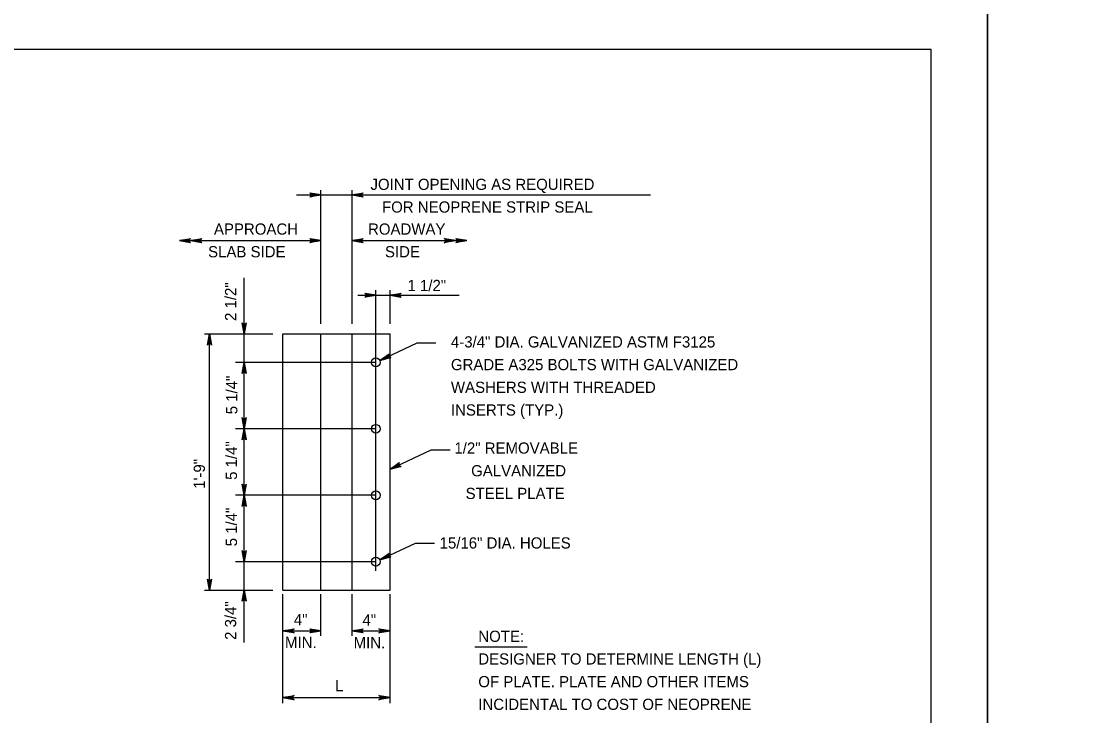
# Model space of a CAD drawing. Extents: x 636530 to 644067, y 294168 to 299122.
# Drawn here: x 640430.2 to 640715.9, y 296351.1 to 296537 of the extents above; entities that cross this region are included whole.
import ezdxf

# ---------------------------------------------------------------- set-up
doc = ezdxf.new("R2010")
doc.units = 0
doc.layers.add('1', color=7, linetype='Continuous')
doc.layers.add('PLT-BNDY', color=7, linetype='Continuous')

msp = doc.modelspace()

# ---------------------------------------------------------------- linework, layer by layer
at = {"layer": '1'}
for p, q in [((640673.78, 296529.48), (639887.78, 296529.48)), ((640673.78, 295965.48), (640673.78, 296529.48)), ((640503.8, 296490.5), (640598.61, 296490.5)), ((640510.35, 296455.98), (640510.35, 296491.81)), ((640518.73, 296455.98), (640518.73, 296491.81)), ((640472.49, 296478.27), (640510.35, 296478.27)), ((640518.73, 296478.27), (640549.43, 296478.27)), ((640489.84, 296370.66), (640489.84, 296468.28)), ((640525.08, 296389.86), (640525.08, 296464.99)), ((640528.89, 296455.98), (640528.89, 296464.99)), ((640520.28, 296463.66), (640547.4, 296463.66)), ((640479.25, 296453.31), (640497.51, 296453.31)), ((640480.54, 296384.69), (640480.54, 296453.31)), ((640500.19, 296384.69), (640500.19, 296453.31)), ((640500.19, 296453.31), (640528.89, 296453.31)), ((640510.35, 296384.69), (640510.35, 296453.31)), ((640518.73, 296384.69), (640518.73, 296453.31)), ((640528.89, 296384.69), (640528.89, 296453.31)), ((640526.16, 296446.2), (640536.11, 296450.92)), ((640536.11, 296450.92), (640541.18, 296450.92)), ((640525.08, 296445.69), (640487.49, 296445.69)), ((640525.08, 296427.9), (640487.49, 296427.9)), ((640528.89, 296417.05), (640539.92, 296422.28)), ((640539.92, 296422.28), (640544.99, 296422.28)), ((640525.08, 296410.1), (640487.49, 296410.1)), ((640526.16, 296392.81), (640535.7, 296397.26)), ((640535.7, 296397.26), (640540.77, 296397.26)), ((640525.08, 296392.31), (640487.49, 296392.31)), ((640479.25, 296384.69), (640497.51, 296384.69)), ((640500.19, 296384.69), (640528.89, 296384.69)), ((640500.19, 296354.41), (640500.19, 296383.62)), ((640510.35, 296372.43), (640510.35, 296383.62)), ((640518.73, 296372.43), (640518.73, 296383.62)), ((640528.89, 296354.41), (640528.89, 296383.62)), ((640500.19, 296373.8), (640510.35, 296373.8)), ((640518.73, 296373.8), (640528.89, 296373.8)), ((640551.54, 296369.52), (640565.55, 296369.52)), ((640500.19, 296355.92), (640528.89, 296355.92))]:
    msp.add_line(p, q, dxfattribs=at)
for points in [[(640510.35, 296490.5), (640507.37, 296489.94), (640507.48, 296490.02), (640507.6, 296490.1), (640507.66, 296490.2), (640507.72, 296490.3), (640507.73, 296490.4), (640507.75, 296490.5), (640507.73, 296490.6), (640507.72, 296490.7), (640507.66, 296490.8), (640507.6, 296490.9), (640507.48, 296490.98), (640507.37, 296491.06), (640510.35, 296490.5), (640507.48, 296490.98), (640507.6, 296490.9), (640510.35, 296490.5), (640507.66, 296490.8), (640507.72, 296490.7), (640510.35, 296490.5), (640507.73, 296490.6), (640507.75, 296490.5), (640510.35, 296490.5), (640507.73, 296490.4), (640507.72, 296490.3), (640510.35, 296490.5), (640507.66, 296490.2), (640507.6, 296490.1), (640510.35, 296490.5), (640507.48, 296490.02)], [(640518.73, 296490.5), (640521.72, 296491.06), (640521.6, 296490.98), (640521.49, 296490.9), (640521.43, 296490.8), (640521.37, 296490.7), (640521.35, 296490.6), (640521.33, 296490.5), (640521.35, 296490.4), (640521.37, 296490.3), (640521.43, 296490.2), (640521.49, 296490.1), (640521.6, 296490.02), (640521.72, 296489.94), (640518.73, 296490.5), (640521.6, 296490.02), (640521.49, 296490.1), (640518.73, 296490.5), (640521.43, 296490.2), (640521.37, 296490.3), (640518.73, 296490.5), (640521.35, 296490.4), (640521.33, 296490.5), (640518.73, 296490.5), (640521.35, 296490.6), (640521.37, 296490.7), (640518.73, 296490.5), (640521.43, 296490.8), (640521.49, 296490.9), (640518.73, 296490.5), (640521.6, 296490.98)], [(640472.49, 296478.27), (640475.47, 296478.83), (640475.36, 296478.75), (640475.24, 296478.67), (640475.19, 296478.57), (640475.13, 296478.47), (640475.11, 296478.37), (640475.09, 296478.27), (640475.11, 296478.17), (640475.13, 296478.07), (640475.19, 296477.97), (640475.24, 296477.87), (640475.36, 296477.79), (640475.47, 296477.71), (640472.49, 296478.27), (640475.36, 296477.79), (640475.24, 296477.87), (640472.49, 296478.27), (640475.19, 296477.97), (640475.13, 296478.07), (640472.49, 296478.27), (640475.11, 296478.17), (640475.09, 296478.27), (640472.49, 296478.27), (640475.11, 296478.37), (640475.13, 296478.47), (640472.49, 296478.27), (640475.19, 296478.57), (640475.24, 296478.67), (640472.49, 296478.27), (640475.36, 296478.75)], [(640475.54, 296478.27), (640478.52, 296478.83), (640478.41, 296478.75), (640478.29, 296478.67), (640478.23, 296478.57), (640478.17, 296478.47), (640478.16, 296478.37), (640478.14, 296478.27), (640478.16, 296478.17), (640478.17, 296478.07), (640478.23, 296477.97), (640478.29, 296477.87), (640478.41, 296477.79), (640478.52, 296477.71), (640475.54, 296478.27), (640478.41, 296477.79), (640478.29, 296477.87), (640475.54, 296478.27), (640478.23, 296477.97), (640478.17, 296478.07), (640475.54, 296478.27), (640478.16, 296478.17), (640478.14, 296478.27), (640475.54, 296478.27), (640478.16, 296478.37), (640478.17, 296478.47), (640475.54, 296478.27), (640478.23, 296478.57), (640478.29, 296478.67), (640475.54, 296478.27), (640478.41, 296478.75)], [(640510.35, 296478.27), (640507.37, 296477.71), (640507.48, 296477.79), (640507.6, 296477.87), (640507.66, 296477.97), (640507.72, 296478.07), (640507.73, 296478.17), (640507.75, 296478.27), (640507.73, 296478.37), (640507.72, 296478.47), (640507.66, 296478.57), (640507.6, 296478.67), (640507.48, 296478.75), (640507.37, 296478.83), (640510.35, 296478.27), (640507.48, 296478.75), (640507.6, 296478.67), (640510.35, 296478.27), (640507.66, 296478.57), (640507.72, 296478.47), (640510.35, 296478.27), (640507.73, 296478.37), (640507.75, 296478.27), (640510.35, 296478.27), (640507.73, 296478.17), (640507.72, 296478.07), (640510.35, 296478.27), (640507.66, 296477.97), (640507.6, 296477.87), (640510.35, 296478.27), (640507.48, 296477.79)], [(640518.73, 296478.27), (640521.72, 296478.83), (640521.6, 296478.75), (640521.49, 296478.67), (640521.43, 296478.57), (640521.37, 296478.47), (640521.35, 296478.37), (640521.33, 296478.27), (640521.35, 296478.17), (640521.37, 296478.07), (640521.43, 296477.97), (640521.49, 296477.87), (640521.6, 296477.79), (640521.72, 296477.71), (640518.73, 296478.27), (640521.6, 296477.79), (640521.49, 296477.87), (640518.73, 296478.27), (640521.43, 296477.97), (640521.37, 296478.07), (640518.73, 296478.27), (640521.35, 296478.17), (640521.33, 296478.27), (640518.73, 296478.27), (640521.35, 296478.37), (640521.37, 296478.47), (640518.73, 296478.27), (640521.43, 296478.57), (640521.49, 296478.67), (640518.73, 296478.27), (640521.6, 296478.75)], [(640546.38, 296478.27), (640543.4, 296477.71), (640543.51, 296477.79), (640543.63, 296477.87), (640543.69, 296477.97), (640543.75, 296478.07), (640543.76, 296478.17), (640543.78, 296478.27), (640543.76, 296478.37), (640543.75, 296478.47), (640543.69, 296478.57), (640543.63, 296478.67), (640543.51, 296478.75), (640543.4, 296478.83), (640546.38, 296478.27), (640543.51, 296478.75), (640543.63, 296478.67), (640546.38, 296478.27), (640543.69, 296478.57), (640543.75, 296478.47), (640546.38, 296478.27), (640543.76, 296478.37), (640543.78, 296478.27), (640546.38, 296478.27), (640543.76, 296478.17), (640543.75, 296478.07), (640546.38, 296478.27), (640543.69, 296477.97), (640543.63, 296477.87), (640546.38, 296478.27), (640543.51, 296477.79)], [(640549.43, 296478.27), (640546.45, 296477.71), (640546.56, 296477.79), (640546.68, 296477.87), (640546.74, 296477.97), (640546.79, 296478.07), (640546.81, 296478.17), (640546.83, 296478.27), (640546.81, 296478.37), (640546.79, 296478.47), (640546.74, 296478.57), (640546.68, 296478.67), (640546.56, 296478.75), (640546.45, 296478.83), (640549.43, 296478.27), (640546.56, 296478.75), (640546.68, 296478.67), (640549.43, 296478.27), (640546.74, 296478.57), (640546.79, 296478.47), (640549.43, 296478.27), (640546.81, 296478.37), (640546.83, 296478.27), (640549.43, 296478.27), (640546.81, 296478.17), (640546.79, 296478.07), (640549.43, 296478.27), (640546.74, 296477.97), (640546.68, 296477.87), (640549.43, 296478.27), (640546.56, 296477.79)], [(640525.08, 296463.66), (640522.1, 296463.1), (640522.22, 296463.18), (640522.33, 296463.26), (640522.39, 296463.36), (640522.45, 296463.46), (640522.47, 296463.56), (640522.48, 296463.66), (640522.47, 296463.76), (640522.45, 296463.86), (640522.39, 296463.96), (640522.33, 296464.06), (640522.22, 296464.14), (640522.1, 296464.22), (640525.08, 296463.66), (640522.22, 296464.14), (640522.33, 296464.06), (640525.08, 296463.66), (640522.39, 296463.96), (640522.45, 296463.86), (640525.08, 296463.66), (640522.47, 296463.76), (640522.48, 296463.66), (640525.08, 296463.66), (640522.47, 296463.56), (640522.45, 296463.46), (640525.08, 296463.66), (640522.39, 296463.36), (640522.33, 296463.26), (640525.08, 296463.66), (640522.22, 296463.18)], [(640528.89, 296463.66), (640531.88, 296464.22), (640531.76, 296464.14), (640531.65, 296464.06), (640531.59, 296463.96), (640531.53, 296463.86), (640531.51, 296463.76), (640531.49, 296463.66), (640531.51, 296463.56), (640531.53, 296463.46), (640531.59, 296463.36), (640531.65, 296463.26), (640531.76, 296463.18), (640531.88, 296463.1), (640528.89, 296463.66), (640531.76, 296463.18), (640531.65, 296463.26), (640528.89, 296463.66), (640531.59, 296463.36), (640531.53, 296463.46), (640528.89, 296463.66), (640531.51, 296463.56), (640531.49, 296463.66), (640528.89, 296463.66), (640531.51, 296463.76), (640531.53, 296463.86), (640528.89, 296463.66), (640531.59, 296463.96), (640531.65, 296464.06), (640528.89, 296463.66), (640531.76, 296464.14)], [(640489.84, 296453.31), (640489.28, 296456.3), (640489.36, 296456.18), (640489.44, 296456.07), (640489.54, 296456.01), (640489.64, 296455.95), (640489.74, 296455.93), (640489.84, 296455.91), (640489.94, 296455.93), (640490.04, 296455.95), (640490.14, 296456.01), (640490.24, 296456.07), (640490.32, 296456.18), (640490.4, 296456.3), (640489.84, 296453.31), (640490.32, 296456.18), (640490.24, 296456.07), (640489.84, 296453.31), (640490.14, 296456.01), (640490.04, 296455.95), (640489.84, 296453.31), (640489.94, 296455.93), (640489.84, 296455.91), (640489.84, 296453.31), (640489.74, 296455.93), (640489.64, 296455.95), (640489.84, 296453.31), (640489.54, 296456.01), (640489.44, 296456.07), (640489.84, 296453.31), (640489.36, 296456.18)], [(640480.54, 296453.31), (640481.1, 296450.33), (640481.02, 296450.44), (640480.94, 296450.56), (640480.84, 296450.62), (640480.74, 296450.68), (640480.64, 296450.7), (640480.54, 296450.71), (640480.44, 296450.7), (640480.34, 296450.68), (640480.24, 296450.62), (640480.14, 296450.56), (640480.06, 296450.44), (640479.98, 296450.33), (640480.54, 296453.31), (640480.06, 296450.44), (640480.14, 296450.56), (640480.54, 296453.31), (640480.24, 296450.62), (640480.34, 296450.68), (640480.54, 296453.31), (640480.44, 296450.7), (640480.54, 296450.71), (640480.54, 296453.31), (640480.64, 296450.7), (640480.74, 296450.68), (640480.54, 296453.31), (640480.84, 296450.62), (640480.94, 296450.56), (640480.54, 296453.31), (640481.02, 296450.44)], [(640526.16, 296446.2), (640528.61, 296447.99), (640528.55, 296447.87), (640528.48, 296447.74), (640528.46, 296447.63), (640528.45, 296447.51), (640528.48, 296447.42), (640528.51, 296447.32), (640528.57, 296447.23), (640528.63, 296447.15), (640528.72, 296447.09), (640528.82, 296447.02), (640528.96, 296447), (640529.09, 296446.98), (640526.16, 296446.2), (640528.96, 296447), (640528.82, 296447.02), (640526.16, 296446.2), (640528.72, 296447.09), (640528.63, 296447.15), (640526.16, 296446.2), (640528.57, 296447.23), (640528.51, 296447.32), (640526.16, 296446.2), (640528.48, 296447.42), (640528.45, 296447.51), (640526.16, 296446.2), (640528.46, 296447.63), (640528.48, 296447.74), (640526.16, 296446.2), (640528.55, 296447.87)], [(640489.84, 296445.69), (640490.4, 296442.71), (640490.32, 296442.82), (640490.24, 296442.94), (640490.14, 296443), (640490.04, 296443.06), (640489.94, 296443.08), (640489.84, 296443.09), (640489.74, 296443.08), (640489.64, 296443.06), (640489.54, 296443), (640489.44, 296442.94), (640489.36, 296442.82), (640489.28, 296442.71), (640489.84, 296445.69), (640489.36, 296442.82), (640489.44, 296442.94), (640489.84, 296445.69), (640489.54, 296443), (640489.64, 296443.06), (640489.84, 296445.69), (640489.74, 296443.08), (640489.84, 296443.09), (640489.84, 296445.69), (640489.94, 296443.08), (640490.04, 296443.06), (640489.84, 296445.69), (640490.14, 296443), (640490.24, 296442.94), (640489.84, 296445.69), (640490.32, 296442.82)], [(640489.84, 296427.9), (640489.28, 296430.88), (640489.36, 296430.77), (640489.44, 296430.65), (640489.54, 296430.59), (640489.64, 296430.53), (640489.74, 296430.52), (640489.84, 296430.5), (640489.94, 296430.52), (640490.04, 296430.53), (640490.14, 296430.59), (640490.24, 296430.65), (640490.32, 296430.77), (640490.4, 296430.88), (640489.84, 296427.9), (640490.32, 296430.77), (640490.24, 296430.65), (640489.84, 296427.9), (640490.14, 296430.59), (640490.04, 296430.53), (640489.84, 296427.9), (640489.94, 296430.52), (640489.84, 296430.5), (640489.84, 296427.9), (640489.74, 296430.52), (640489.64, 296430.53), (640489.84, 296427.9), (640489.54, 296430.59), (640489.44, 296430.65), (640489.84, 296427.9), (640489.36, 296430.77)], [(640489.84, 296427.9), (640490.4, 296424.92), (640490.32, 296425.03), (640490.24, 296425.15), (640490.14, 296425.2), (640490.04, 296425.26), (640489.94, 296425.28), (640489.84, 296425.3), (640489.74, 296425.28), (640489.64, 296425.26), (640489.54, 296425.2), (640489.44, 296425.15), (640489.36, 296425.03), (640489.28, 296424.92), (640489.84, 296427.9), (640489.36, 296425.03), (640489.44, 296425.15), (640489.84, 296427.9), (640489.54, 296425.2), (640489.64, 296425.26), (640489.84, 296427.9), (640489.74, 296425.28), (640489.84, 296425.3), (640489.84, 296427.9), (640489.94, 296425.28), (640490.04, 296425.26), (640489.84, 296427.9), (640490.14, 296425.2), (640490.24, 296425.15), (640489.84, 296427.9), (640490.32, 296425.03)], [(640528.89, 296417.05), (640531.35, 296418.83), (640531.28, 296418.71), (640531.21, 296418.59), (640531.2, 296418.47), (640531.19, 296418.35), (640531.21, 296418.26), (640531.24, 296418.16), (640531.3, 296418.08), (640531.36, 296417.99), (640531.46, 296417.93), (640531.55, 296417.86), (640531.69, 296417.84), (640531.83, 296417.82), (640528.89, 296417.05), (640531.69, 296417.84), (640531.55, 296417.86), (640528.89, 296417.05), (640531.46, 296417.93), (640531.36, 296417.99), (640528.89, 296417.05), (640531.3, 296418.08), (640531.24, 296418.16), (640528.89, 296417.05), (640531.21, 296418.26), (640531.19, 296418.35), (640528.89, 296417.05), (640531.2, 296418.47), (640531.21, 296418.59), (640528.89, 296417.05), (640531.28, 296418.71)], [(640489.84, 296410.1), (640489.28, 296413.09), (640489.36, 296412.97), (640489.44, 296412.86), (640489.54, 296412.8), (640489.64, 296412.74), (640489.74, 296412.72), (640489.84, 296412.7), (640489.94, 296412.72), (640490.04, 296412.74), (640490.14, 296412.8), (640490.24, 296412.86), (640490.32, 296412.97), (640490.4, 296413.09), (640489.84, 296410.1), (640490.32, 296412.97), (640490.24, 296412.86), (640489.84, 296410.1), (640490.14, 296412.8), (640490.04, 296412.74), (640489.84, 296410.1), (640489.94, 296412.72), (640489.84, 296412.7), (640489.84, 296410.1), (640489.74, 296412.72), (640489.64, 296412.74), (640489.84, 296410.1), (640489.54, 296412.8), (640489.44, 296412.86), (640489.84, 296410.1), (640489.36, 296412.97)], [(640489.84, 296410.1), (640490.4, 296407.12), (640490.32, 296407.24), (640490.24, 296407.35), (640490.14, 296407.41), (640490.04, 296407.47), (640489.94, 296407.49), (640489.84, 296407.5), (640489.74, 296407.49), (640489.64, 296407.47), (640489.54, 296407.41), (640489.44, 296407.35), (640489.36, 296407.24), (640489.28, 296407.12), (640489.84, 296410.1), (640489.36, 296407.24), (640489.44, 296407.35), (640489.84, 296410.1), (640489.54, 296407.41), (640489.64, 296407.47), (640489.84, 296410.1), (640489.74, 296407.49), (640489.84, 296407.5), (640489.84, 296410.1), (640489.94, 296407.49), (640490.04, 296407.47), (640489.84, 296410.1), (640490.14, 296407.41), (640490.24, 296407.35), (640489.84, 296410.1), (640490.32, 296407.24)], [(640489.84, 296392.31), (640489.28, 296395.29), (640489.36, 296395.18), (640489.44, 296395.06), (640489.54, 296395), (640489.64, 296394.94), (640489.74, 296394.93), (640489.84, 296394.91), (640489.94, 296394.93), (640490.04, 296394.94), (640490.14, 296395), (640490.24, 296395.06), (640490.32, 296395.18), (640490.4, 296395.29), (640489.84, 296392.31), (640490.32, 296395.18), (640490.24, 296395.06), (640489.84, 296392.31), (640490.14, 296395), (640490.04, 296394.94), (640489.84, 296392.31), (640489.94, 296394.93), (640489.84, 296394.91), (640489.84, 296392.31), (640489.74, 296394.93), (640489.64, 296394.94), (640489.84, 296392.31), (640489.54, 296395), (640489.44, 296395.06), (640489.84, 296392.31), (640489.36, 296395.18)], [(640526.16, 296392.81), (640528.63, 296394.58), (640528.56, 296394.46), (640528.49, 296394.34), (640528.48, 296394.22), (640528.47, 296394.11), (640528.49, 296394.01), (640528.52, 296393.91), (640528.58, 296393.83), (640528.64, 296393.74), (640528.73, 296393.68), (640528.83, 296393.61), (640528.97, 296393.59), (640529.1, 296393.57), (640526.16, 296392.81), (640528.97, 296393.59), (640528.83, 296393.61), (640526.16, 296392.81), (640528.73, 296393.68), (640528.64, 296393.74), (640526.16, 296392.81), (640528.58, 296393.83), (640528.52, 296393.91), (640526.16, 296392.81), (640528.49, 296394.01), (640528.47, 296394.11), (640526.16, 296392.81), (640528.48, 296394.22), (640528.49, 296394.34), (640526.16, 296392.81), (640528.56, 296394.46)], [(640480.54, 296384.69), (640479.98, 296387.67), (640480.06, 296387.56), (640480.14, 296387.44), (640480.24, 296387.38), (640480.34, 296387.32), (640480.44, 296387.31), (640480.54, 296387.29), (640480.64, 296387.31), (640480.74, 296387.32), (640480.84, 296387.38), (640480.94, 296387.44), (640481.02, 296387.56), (640481.1, 296387.67), (640480.54, 296384.69), (640481.02, 296387.56), (640480.94, 296387.44), (640480.54, 296384.69), (640480.84, 296387.38), (640480.74, 296387.32), (640480.54, 296384.69), (640480.64, 296387.31), (640480.54, 296387.29), (640480.54, 296384.69), (640480.44, 296387.31), (640480.34, 296387.32), (640480.54, 296384.69), (640480.24, 296387.38), (640480.14, 296387.44), (640480.54, 296384.69), (640480.06, 296387.56)], [(640489.84, 296384.69), (640490.4, 296381.71), (640490.32, 296381.82), (640490.24, 296381.94), (640490.14, 296382), (640490.04, 296382.06), (640489.94, 296382.07), (640489.84, 296382.09), (640489.74, 296382.07), (640489.64, 296382.06), (640489.54, 296382), (640489.44, 296381.94), (640489.36, 296381.82), (640489.28, 296381.71), (640489.84, 296384.69), (640489.36, 296381.82), (640489.44, 296381.94), (640489.84, 296384.69), (640489.54, 296382), (640489.64, 296382.06), (640489.84, 296384.69), (640489.74, 296382.07), (640489.84, 296382.09), (640489.84, 296384.69), (640489.94, 296382.07), (640490.04, 296382.06), (640489.84, 296384.69), (640490.14, 296382), (640490.24, 296381.94), (640489.84, 296384.69), (640490.32, 296381.82)], [(640500.19, 296373.8), (640503.17, 296374.36), (640503.06, 296374.28), (640502.94, 296374.2), (640502.88, 296374.1), (640502.82, 296374), (640502.81, 296373.9), (640502.79, 296373.8), (640502.81, 296373.7), (640502.82, 296373.6), (640502.88, 296373.5), (640502.94, 296373.4), (640503.06, 296373.32), (640503.17, 296373.24), (640500.19, 296373.8), (640503.06, 296373.32), (640502.94, 296373.4), (640500.19, 296373.8), (640502.88, 296373.5), (640502.82, 296373.6), (640500.19, 296373.8), (640502.81, 296373.7), (640502.79, 296373.8), (640500.19, 296373.8), (640502.81, 296373.9), (640502.82, 296374), (640500.19, 296373.8), (640502.88, 296374.1), (640502.94, 296374.2), (640500.19, 296373.8), (640503.06, 296374.28)], [(640510.35, 296373.8), (640507.37, 296373.24), (640507.48, 296373.32), (640507.6, 296373.4), (640507.66, 296373.5), (640507.72, 296373.6), (640507.73, 296373.7), (640507.75, 296373.8), (640507.73, 296373.9), (640507.72, 296374), (640507.66, 296374.1), (640507.6, 296374.2), (640507.48, 296374.28), (640507.37, 296374.36), (640510.35, 296373.8), (640507.48, 296374.28), (640507.6, 296374.2), (640510.35, 296373.8), (640507.66, 296374.1), (640507.72, 296374), (640510.35, 296373.8), (640507.73, 296373.9), (640507.75, 296373.8), (640510.35, 296373.8), (640507.73, 296373.7), (640507.72, 296373.6), (640510.35, 296373.8), (640507.66, 296373.5), (640507.6, 296373.4), (640510.35, 296373.8), (640507.48, 296373.32)], [(640518.73, 296373.8), (640521.72, 296374.36), (640521.6, 296374.28), (640521.49, 296374.2), (640521.43, 296374.1), (640521.37, 296374), (640521.35, 296373.9), (640521.33, 296373.8), (640521.35, 296373.7), (640521.37, 296373.6), (640521.43, 296373.5), (640521.49, 296373.4), (640521.6, 296373.32), (640521.72, 296373.24), (640518.73, 296373.8), (640521.6, 296373.32), (640521.49, 296373.4), (640518.73, 296373.8), (640521.43, 296373.5), (640521.37, 296373.6), (640518.73, 296373.8), (640521.35, 296373.7), (640521.33, 296373.8), (640518.73, 296373.8), (640521.35, 296373.9), (640521.37, 296374), (640518.73, 296373.8), (640521.43, 296374.1), (640521.49, 296374.2), (640518.73, 296373.8), (640521.6, 296374.28)], [(640528.89, 296373.8), (640525.91, 296373.24), (640526.03, 296373.32), (640526.14, 296373.4), (640526.2, 296373.5), (640526.26, 296373.6), (640526.28, 296373.7), (640526.29, 296373.8), (640526.28, 296373.9), (640526.26, 296374), (640526.2, 296374.1), (640526.14, 296374.2), (640526.03, 296374.28), (640525.91, 296374.36), (640528.89, 296373.8), (640526.03, 296374.28), (640526.14, 296374.2), (640528.89, 296373.8), (640526.2, 296374.1), (640526.26, 296374), (640528.89, 296373.8), (640526.28, 296373.9), (640526.29, 296373.8), (640528.89, 296373.8), (640526.28, 296373.7), (640526.26, 296373.6), (640528.89, 296373.8), (640526.2, 296373.5), (640526.14, 296373.4), (640528.89, 296373.8), (640526.03, 296373.32)], [(640500.19, 296355.92), (640503.17, 296356.48), (640503.06, 296356.4), (640502.94, 296356.32), (640502.88, 296356.22), (640502.82, 296356.12), (640502.81, 296356.02), (640502.79, 296355.92), (640502.81, 296355.82), (640502.82, 296355.72), (640502.88, 296355.62), (640502.94, 296355.52), (640503.06, 296355.44), (640503.17, 296355.36), (640500.19, 296355.92), (640503.06, 296355.44), (640502.94, 296355.52), (640500.19, 296355.92), (640502.88, 296355.62), (640502.82, 296355.72), (640500.19, 296355.92), (640502.81, 296355.82), (640502.79, 296355.92), (640500.19, 296355.92), (640502.81, 296356.02), (640502.82, 296356.12), (640500.19, 296355.92), (640502.88, 296356.22), (640502.94, 296356.32), (640500.19, 296355.92), (640503.06, 296356.4)], [(640528.89, 296355.92), (640525.91, 296355.36), (640526.03, 296355.44), (640526.14, 296355.52), (640526.2, 296355.62), (640526.26, 296355.72), (640526.28, 296355.82), (640526.29, 296355.92), (640526.28, 296356.02), (640526.26, 296356.12), (640526.2, 296356.22), (640526.14, 296356.32), (640526.03, 296356.4), (640525.91, 296356.48), (640528.89, 296355.92), (640526.03, 296356.4), (640526.14, 296356.32), (640528.89, 296355.92), (640526.2, 296356.22), (640526.26, 296356.12), (640528.89, 296355.92), (640526.28, 296356.02), (640526.29, 296355.92), (640528.89, 296355.92), (640526.28, 296355.82), (640526.26, 296355.72), (640528.89, 296355.92), (640526.2, 296355.62), (640526.14, 296355.52), (640528.89, 296355.92), (640526.03, 296355.44)]]:
    msp.add_lwpolyline(points, dxfattribs=at)
for centre in [(640525.08, 296445.69), (640525.08, 296427.9), (640525.08, 296410.1), (640525.08, 296392.31)]:
    msp.add_circle(centre, 1.19, dxfattribs=at)
at = {"layer": 'PLT-BNDY'}
for points in [[(639847.78, 296544.48), (640688.78, 296544.48), (640688.78, 295950.48), (639847.78, 295950.48)], [(640688.78, 296544.48), (641529.78, 296544.48), (641529.78, 295950.48), (640688.78, 295950.48)]]:
    msp.add_lwpolyline(points, close=True, dxfattribs=at)

# ---------------------------------------------------------------- texts
at = {"layer": '1'}
for s, p in [('JOINT OPENING AS REQUIRED', (640523.64, 296491.84)), ('FOR NEOPRENE STRIP SEAL', (640526.73, 296485.77)), ('APPROACH', (640481.74, 296479.87)), ('ROADWAY', (640522.99, 296479.87)), ('SLAB SIDE', (640480.17, 296473.8)), ('SIDE', (640527.52, 296473.8)), ('1 1/2"', (640533.55, 296464.77)), ('4-3/4" DIA. GALVANIZED ASTM F3125', (640545.18, 296449.66)), ('GRADE A325 BOLTS WITH GALVANIZED', (640545.18, 296443.59)), ('WASHERS WITH THREADED', (640545.18, 296437.51)), ('INSERTS (TYP.)', (640545.18, 296431.44)), ('1/2" REMOVABLE', (640546.11, 296421.24)), ('GALVANIZED', (640550.59, 296415.17)), ('STEEL PLATE', (640549.11, 296409.1)), ('15/16" DIA. HOLES', (640542.15, 296395.84)), ('4"', (640503.13, 296375.3)), ('4"', (640521.5, 296375.2)), ('NOTE:', (640552.51, 296370.85)), ('MIN.', (640500.76, 296369.23)), ('MIN.', (640519.13, 296369.13)), ('DESIGNER TO DETERMINE LENGTH (L)', (640552.51, 296364.78)), ('OF PLATE. PLATE AND OTHER ITEMS', (640552.51, 296358.71)), ('L', (640514.16, 296357.63)), ('INCIDENTAL TO COST OF NEOPRENE', (640552.51, 296352.64))]:
    msp.add_text(s, height=3, dxfattribs=at).set_placement(p)
for s, p in [('2 1/2"', (640487.69, 296456.77)), ('5 1/4"', (640488.01, 296431.78)), ('5 1/4"', (640487.91, 296414.23)), ('1\'-9"', (640479.32, 296411.84)), ('5 1/4"', (640487.91, 296396.43)), ('2 3/4"', (640487.69, 296371.38))]:
    msp.add_text(s, height=3, rotation=90, dxfattribs=at).set_placement(p)

doc.saveas('drawing.dxf')
